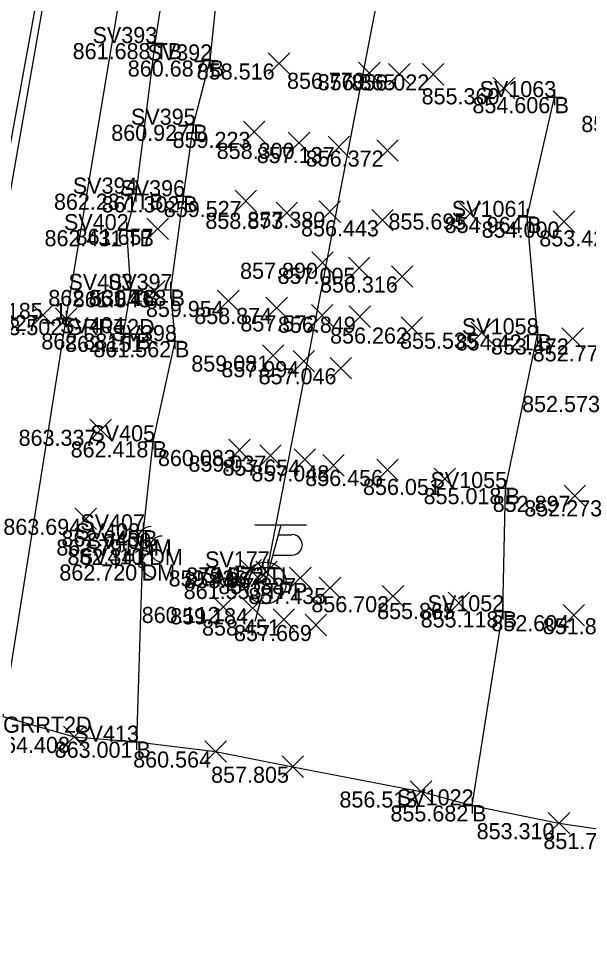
# Model space of a CAD drawing. Extents: x 2228183 to 2230895, y 679226 to 682223.
# Drawn here: x 2228291.3 to 2228326.7, y 680376.3 to 680434.6 of the extents above; entities that cross this region are included whole.
import ezdxf

# ---------------------------------------------------------------- set-up
doc = ezdxf.new("R2010")
doc.units = 0
for name, color, linetype in [('PV_X_EOP', 7, 'Continuous'), ('PV_X_Shoulder_Aggregate', 7, 'Continuous'), ('RD_X_GR_Rt', 7, 'Continuous'), ('SC_Scratch1', 7, 'Continuous'), ('SV_P_Control_Cells_Set', 7, 'Continuous'), ('SV_X_Break_Lines', 7, 'Continuous'), ('SV_X_Random_Point', 7, 'Continuous'), ('SV_X_Shot_Marker', 7, 'Continuous'), ('SV_X_Terrain_Boundary', 7, 'Continuous'), ('SV_X_Text_Comment', 7, 'Continuous'), ('SV_X_Top_of_Bank', 7, 'Continuous'), ('UT_X_Misc_Cells', 7, 'Continuous'), ('UT_X_Telecom', 7, 'Continuous')]:
    doc.layers.add(name, color=color, linetype=linetype)

msp = doc.modelspace()

# ---------------------------------------------------------------- linework, layer by layer
at = {"layer": 'PV_X_EOP'}
msp.add_lwpolyline([(2228272.958, 680193.788), (2228272.514, 680218.749), (2228272.761, 680243.66), (2228273.456, 680268.53), (2228274.726, 680293.686), (2228276.435, 680318.586), (2228278.817, 680343.424), (2228281.861, 680368.095), (2228285.158, 680392.512), (2228289.018, 680417.009), (2228293.5, 680441.465), (2228298.055, 680466.05), (2228302.846, 680490.329), (2228307.636, 680514.848), (2228312.366, 680539.332), (2228317.173, 680563.701), (2228322.066, 680588.07), (2228326.883, 680612.686), (2228331.837, 680637.002), (2228336.903, 680661.667), (2228341.796, 680685.984)], dxfattribs=at)
at = {"layer": 'PV_X_Shoulder_Aggregate'}
msp.add_lwpolyline([(2228273.386, 680193.772), (2228272.957, 680218.691), (2228273.264, 680243.644), (2228274.133, 680268.478), (2228275.472, 680293.621), (2228277.239, 680318.511), (2228279.649, 680343.317), (2228282.622, 680367.988), (2228285.854, 680392.371), (2228289.575, 680416.853), (2228293.89, 680441.38), (2228298.61, 680465.949), (2228303.2, 680490.238), (2228308.065, 680514.741), (2228313.026, 680539.169), (2228317.996, 680563.53), (2228322.869, 680587.896), (2228327.71, 680612.549), (2228332.443, 680636.855), (2228337.368, 680661.526), (2228342.398, 680685.817)], dxfattribs=at)
at = {"layer": 'RD_X_GR_Rt'}
msp.add_lwpolyline([(2228290.359, 680391.22), (2228294.274, 680415.932), (2228298.414, 680440.801), (2228302.718, 680465.177), (2228307.188, 680489.321), (2228312.206, 680513.859), (2228316.706, 680538.587), (2228321.519, 680562.878), (2228326.574, 680587.113), (2228331.32, 680611.864), (2228336.079, 680636.156), (2228341.093, 680660.882), (2228346.244, 680685.06), (2228350.849, 680709.572), (2228355.751, 680733.95), (2228357.804, 680743.718), (2228360.585, 680755.706), (2228364.08, 680768.892), (2228368.125, 680781.145)], dxfattribs=at)
at = {"layer": 'SV_X_Break_Lines'}
for points in [[(2228304.297, 680443.433), (2228303.951, 680439.284), (2228303.202, 680431.998), (2228302.174, 680428.001), (2228301.552, 680423.556), (2228300.767, 680417.736), (2228301.038, 680414.553), (2228299.654, 680408.328), (2228299.055, 680402.795), (2228298.646, 680389.665)], [(2228319.496, 680385.705), (2228321.398, 680397.764), (2228321.578, 680405.424), (2228323.562, 680414.977), (2228322.913, 680422.276), (2228324.619, 680429.718)]]:
    msp.add_lwpolyline(points, dxfattribs=at)
at = {"layer": 'SV_X_Random_Point'}
for p, q in [((2228306.829, 680431.145), (2228308.163, 680432.48)), ((2228306.829, 680432.48), (2228308.163, 680431.145)), ((2228312.445, 680430.567), (2228313.779, 680431.902)), ((2228312.445, 680431.902), (2228313.779, 680430.567)), ((2228314.308, 680430.478), (2228315.642, 680431.813)), ((2228314.308, 680431.813), (2228315.642, 680430.478)), ((2228316.402, 680430.465), (2228317.736, 680431.8)), ((2228316.402, 680431.8), (2228317.736, 680430.465)), ((2228320.804, 680429.604), (2228322.138, 680430.939)), ((2228320.804, 680430.939), (2228322.138, 680429.604)), ((2228305.287, 680426.893), (2228306.621, 680428.228)), ((2228305.287, 680428.228), (2228306.621, 680426.893)), ((2228308.076, 680426.211), (2228309.41, 680427.546)), ((2228308.076, 680427.546), (2228309.41, 680426.211)), ((2228310.548, 680425.951), (2228311.882, 680427.286)), ((2228310.548, 680427.286), (2228311.882, 680425.951)), ((2228313.566, 680425.735), (2228314.9, 680427.07)), ((2228313.566, 680427.07), (2228314.9, 680425.735)), ((2228304.773, 680422.6), (2228306.107, 680423.935)), ((2228304.773, 680423.935), (2228306.107, 680422.6)), ((2228307.322, 680421.865), (2228308.656, 680423.2)), ((2228307.322, 680423.2), (2228308.656, 680421.865)), ((2228309.986, 680421.93), (2228311.32, 680423.265)), ((2228309.986, 680423.265), (2228311.32, 680421.93)), ((2228318.702, 680421.821), (2228320.036, 680423.156)), ((2228318.702, 680423.156), (2228320.036, 680421.821)), ((2228313.266, 680421.401), (2228314.6, 680422.736)), ((2228313.266, 680422.736), (2228314.6, 680421.401)), ((2228324.535, 680421.317), (2228325.869, 680422.652)), ((2228324.535, 680422.652), (2228325.869, 680421.317)), ((2228299.292, 680420.87), (2228300.626, 680422.205)), ((2228299.292, 680422.205), (2228300.626, 680420.87)), ((2228309.529, 680418.761), (2228310.863, 680420.096)), ((2228309.529, 680420.096), (2228310.863, 680418.761)), ((2228311.815, 680418.447), (2228313.149, 680419.782)), ((2228311.815, 680419.782), (2228313.149, 680418.447)), ((2228314.48, 680417.909), (2228315.814, 680419.244)), ((2228314.48, 680419.244), (2228315.814, 680417.909)), ((2228299.088, 680416.991), (2228300.422, 680418.326)), ((2228299.088, 680418.326), (2228300.422, 680416.991)), ((2228303.685, 680416.391), (2228305.019, 680417.726)), ((2228303.685, 680417.726), (2228305.019, 680416.391)), ((2228306.69, 680415.953), (2228308.024, 680417.288)), ((2228306.69, 680417.288), (2228308.024, 680415.953)), ((2228292.169, 680415.51), (2228293.503, 680416.845)), ((2228292.169, 680416.845), (2228293.503, 680415.51)), ((2228293.607, 680415.265), (2228294.941, 680416.6)), ((2228293.607, 680416.6), (2228294.941, 680415.265)), ((2228309.507, 680415.488), (2228310.841, 680416.823)), ((2228309.507, 680416.823), (2228310.841, 680415.488)), ((2228311.848, 680415.408), (2228313.182, 680416.743)), ((2228311.848, 680416.743), (2228313.182, 680415.408)), ((2228315.078, 680414.735), (2228316.412, 680416.07)), ((2228315.078, 680416.07), (2228316.412, 680414.735)), ((2228298.625, 680414.217), (2228299.959, 680415.552)), ((2228298.625, 680415.552), (2228299.959, 680414.217)), ((2228319.422, 680414.417), (2228320.756, 680415.752)), ((2228319.422, 680415.752), (2228320.756, 680414.417)), ((2228325.07, 680414.057), (2228326.404, 680415.392)), ((2228325.07, 680415.392), (2228326.404, 680414.057)), ((2228306.465, 680412.994), (2228307.799, 680414.329)), ((2228306.465, 680414.329), (2228307.799, 680412.994)), ((2228308.374, 680412.645), (2228309.708, 680413.98)), ((2228308.374, 680413.98), (2228309.708, 680412.645)), ((2228310.671, 680412.206), (2228312.005, 680413.541)), ((2228310.671, 680413.541), (2228312.005, 680412.206)), ((2228295.75, 680408.382), (2228297.084, 680409.717)), ((2228295.75, 680409.717), (2228297.084, 680408.382)), ((2228304.377, 680407.125), (2228305.711, 680408.46)), ((2228304.377, 680408.46), (2228305.711, 680407.125)), ((2228306.306, 680406.776), (2228307.64, 680408.111)), ((2228306.306, 680408.111), (2228307.64, 680406.776)), ((2228308.438, 680406.529), (2228309.772, 680407.864)), ((2228308.438, 680407.864), (2228309.772, 680406.529)), ((2228310.216, 680406.169), (2228311.55, 680407.504)), ((2228310.216, 680407.504), (2228311.55, 680406.169)), ((2228313.567, 680405.886), (2228314.901, 680407.221)), ((2228313.567, 680407.221), (2228314.901, 680405.886)), ((2228317.133, 680405.328), (2228318.467, 680406.663)), ((2228317.133, 680406.663), (2228318.467, 680405.328)), ((2228325.204, 680404.276), (2228326.538, 680405.611)), ((2228325.204, 680405.611), (2228326.538, 680404.276)), ((2228294.83, 680402.849), (2228296.164, 680404.184)), ((2228294.83, 680404.184), (2228296.164, 680402.849)), ((2228305.077, 680399.643), (2228306.411, 680400.978)), ((2228305.077, 680400.978), (2228306.411, 680399.643)), ((2228306.052, 680399.539), (2228307.386, 680400.874)), ((2228306.052, 680400.874), (2228307.386, 680399.539)), ((2228308.159, 680399.174), (2228309.493, 680400.509)), ((2228308.159, 680400.509), (2228309.493, 680399.174)), ((2228309.999, 680398.554), (2228311.333, 680399.889)), ((2228309.999, 680399.889), (2228311.333, 680398.554)), ((2228313.911, 680398.04), (2228315.245, 680399.375)), ((2228313.911, 680399.375), (2228315.245, 680398.04)), ((2228317.999, 680397.619), (2228319.333, 680398.954)), ((2228317.999, 680398.954), (2228319.333, 680397.619)), ((2228303.376, 680397.37), (2228304.71, 680398.705)), ((2228303.376, 680398.705), (2228304.71, 680397.37)), ((2228305.193, 680397.291), (2228306.527, 680398.626)), ((2228305.193, 680398.626), (2228306.527, 680397.291)), ((2228307.132, 680396.591), (2228308.466, 680397.926)), ((2228307.132, 680397.926), (2228308.466, 680396.591)), ((2228325.144, 680396.86), (2228326.478, 680398.195)), ((2228325.144, 680398.195), (2228326.478, 680396.86)), ((2228309.125, 680396.249), (2228310.459, 680397.584)), ((2228309.125, 680397.584), (2228310.459, 680396.249)), ((2228294.11, 680389.295), (2228295.444, 680390.63)), ((2228294.11, 680390.63), (2228295.444, 680389.295)), ((2228302.896, 680388.389), (2228304.23, 680389.724)), ((2228302.896, 680389.724), (2228304.23, 680388.389)), ((2228307.685, 680387.443), (2228309.019, 680388.778)), ((2228307.685, 680388.778), (2228309.019, 680387.443)), ((2228315.651, 680385.903), (2228316.985, 680387.238)), ((2228315.651, 680387.238), (2228316.985, 680385.903)), ((2228324.223, 680383.937), (2228325.557, 680385.272)), ((2228324.223, 680385.272), (2228325.557, 680383.937))]:
    msp.add_line(p, q, dxfattribs=at)
at = {"layer": 'SV_X_Shot_Marker'}
for p, q in [((2228299.782, 680433.577), (2228299.782, 680432.577)), ((2228299.282, 680433.077), (2228300.282, 680433.077)), ((2228299.782, 680433.077), (2228299.782, 680433.077)), ((2228303.202, 680432.498), (2228303.202, 680431.498)), ((2228302.702, 680431.998), (2228303.702, 680431.998)), ((2228303.202, 680431.998), (2228303.202, 680431.998)), ((2228324.619, 680430.218), (2228324.619, 680429.218)), ((2228324.119, 680429.718), (2228325.119, 680429.718)), ((2228324.619, 680429.718), (2228324.619, 680429.718)), ((2228302.174, 680428.501), (2228302.174, 680427.501)), ((2228301.674, 680428.001), (2228302.674, 680428.001)), ((2228302.174, 680428.001), (2228302.174, 680428.001)), ((2228298.614, 680424.22), (2228298.614, 680423.22)), ((2228301.552, 680424.056), (2228301.552, 680423.056)), ((2228298.114, 680423.72), (2228299.114, 680423.72)), ((2228298.614, 680423.72), (2228298.614, 680423.72)), ((2228301.052, 680423.556), (2228302.052, 680423.556)), ((2228301.552, 680423.556), (2228301.552, 680423.556)), ((2228322.413, 680422.276), (2228323.413, 680422.276)), ((2228322.913, 680422.776), (2228322.913, 680421.776)), ((2228322.913, 680422.276), (2228322.913, 680422.276)), ((2228298.016, 680421.952), (2228298.016, 680420.952)), ((2228297.516, 680421.452), (2228298.516, 680421.452)), ((2228298.016, 680421.452), (2228298.016, 680421.452)), ((2228298.283, 680418.237), (2228298.283, 680417.237)), ((2228300.767, 680418.236), (2228300.767, 680417.236)), ((2228297.783, 680417.737), (2228298.783, 680417.737)), ((2228298.283, 680417.737), (2228298.283, 680417.737)), ((2228300.267, 680417.736), (2228301.267, 680417.736)), ((2228300.767, 680417.736), (2228300.767, 680417.736)), ((2228294.274, 680416.432), (2228294.274, 680415.432)), ((2228293.774, 680415.932), (2228294.774, 680415.932)), ((2228294.274, 680415.932), (2228294.274, 680415.932)), ((2228297.819, 680415.542), (2228297.819, 680414.542)), ((2228323.562, 680415.477), (2228323.562, 680414.477)), ((2228297.319, 680415.042), (2228298.319, 680415.042)), ((2228297.819, 680415.042), (2228297.819, 680415.042)), ((2228301.038, 680415.053), (2228301.038, 680414.053)), ((2228323.062, 680414.977), (2228324.062, 680414.977)), ((2228323.562, 680414.977), (2228323.562, 680414.977)), ((2228300.538, 680414.553), (2228301.538, 680414.553)), ((2228301.038, 680414.553), (2228301.038, 680414.553)), ((2228299.654, 680408.828), (2228299.654, 680407.828)), ((2228299.154, 680408.328), (2228300.154, 680408.328)), ((2228299.654, 680408.328), (2228299.654, 680408.328)), ((2228321.578, 680405.924), (2228321.578, 680404.924)), ((2228321.078, 680405.424), (2228322.078, 680405.424)), ((2228321.578, 680405.424), (2228321.578, 680405.424)), ((2228299.055, 680403.295), (2228299.055, 680402.295)), ((2228298.555, 680402.795), (2228299.555, 680402.795)), ((2228299.055, 680402.795), (2228299.055, 680402.795)), ((2228306.801, 680400.99), (2228306.801, 680399.99)), ((2228306.301, 680400.49), (2228307.301, 680400.49)), ((2228306.801, 680400.49), (2228306.801, 680400.49)), ((2228320.898, 680397.764), (2228321.898, 680397.764)), ((2228321.398, 680398.264), (2228321.398, 680397.264)), ((2228321.398, 680397.764), (2228321.398, 680397.764)), ((2228298.646, 680390.165), (2228298.646, 680389.165)), ((2228298.146, 680389.665), (2228299.146, 680389.665)), ((2228298.646, 680389.665), (2228298.646, 680389.665)), ((2228319.496, 680386.205), (2228319.496, 680385.205)), ((2228318.996, 680385.705), (2228319.996, 680385.705)), ((2228319.496, 680385.705), (2228319.496, 680385.705))]:
    msp.add_line(p, q, dxfattribs=at)
at = {"layer": 'SV_X_Terrain_Boundary'}
msp.add_lwpolyline([(2228290.359, 680391.22), (2228294.777, 680389.962), (2228298.646, 680389.665), (2228303.563, 680389.056), (2228308.352, 680388.11), (2228316.318, 680386.57), (2228319.496, 680385.705), (2228324.89, 680384.604), (2228328.993, 680383.992), (2228331.931, 680383.332), (2228336.022, 680382.735), (2228338.615, 680382.656), (2228342.893, 680382.113), (2228346.707, 680403.418), (2228350.196, 680412.19), (2228353.451, 680420.172), (2228358.075, 680431.186), (2228359.828, 680436.631)], dxfattribs=at)
at = {"layer": 'SV_X_Top_of_Bank'}
msp.add_lwpolyline([(2228313.24, 680508.044), (2228312.693, 680504.139), (2228311.655, 680498.217), (2228309.921, 680488.581), (2228308.107, 680479.863), (2228307.043, 680474.864), (2228305.815, 680469.295), (2228305.987, 680466.983), (2228305.966, 680464.279), (2228304.125, 680455.586), (2228302.925, 680448.672), (2228301.763, 680443.689), (2228300.838, 680439.938), (2228299.782, 680433.077), (2228298.614, 680423.72), (2228298.016, 680421.452), (2228298.283, 680417.737), (2228297.819, 680415.042)], dxfattribs=at)
at = {"layer": 'UT_X_Misc_Cells'}
for p, q in [((2228307.607, 680403.129), (2228306.001, 680397.129)), ((2228309.207, 680403.129), (2228306.007, 680403.129)), ((2228307.447, 680402.529), (2228308.297, 680402.529)), ((2228307.106, 680401.254), (2228308.297, 680401.254))]:
    msp.add_line(p, q, dxfattribs=at)
for centre, radius in [((2228298.749, 680402.234), 0.2), ((2228299.442, 680401.645), 0.2), ((2228298.97, 680400.678), 0.2), ((2228306.644, 680399.529), 1.3)]:
    msp.add_circle(centre, radius, dxfattribs=at)
for centre, radius, start, end in [((2228299.549, 680402.234), 0.8, 90, 270), ((2228300.242, 680401.645), 0.8, 90, 270), ((2228308.31, 680401.892), 0.638, 268.8767, 91.1233), ((2228299.77, 680400.678), 0.8, 90, 270)]:
    msp.add_arc(centre, radius, start, end, dxfattribs=at)
at = {"layer": 'UT_X_Telecom'}
msp.add_lwpolyline([(2228306.801, 680400.49), (2228337.511, 680559.672), (2228349.317, 680620.055), (2228359.383, 680671.523), (2228365.58, 680702.692), (2228381.421, 680781.425)], dxfattribs=at)

# ---------------------------------------------------------------- texts
at = {"layer": 'SC_Scratch1'}
for s, p in [('861.688', (2228294.682, 680432.077)), ('860.687', (2228298.106, 680430.998)), ('858.516', (2228302.392, 680430.812)), ('856.770', (2228307.998, 680430.234)), ('856.365', (2228309.905, 680430.145)), ('856.022', (2228311.996, 680430.132)), ('855.360', (2228316.357, 680429.271)), ('854.606', (2228319.515, 680428.718)), ('853.569', (2228326.277, 680427.551)), ('860.927', (2228297.078, 680427.001)), ('859.223', (2228300.89, 680426.56)), ('858.300', (2228303.629, 680425.878)), ('857.137', (2228306.119, 680425.618)), ('856.372', (2228309.16, 680425.402)), ('862.237', (2228293.518, 680422.72)), ('861.302', (2228296.479, 680422.556)), ('859.527', (2228300.344, 680422.267)), ('858.873', (2228302.925, 680421.532)), ('857.380', (2228305.539, 680421.597)), ('855.695', (2228314.299, 680421.488)), ('854.964', (2228317.791, 680421.276)), ('856.443', (2228308.869, 680421.068)), ('854.000', (2228320.088, 680420.984)), ('862.431', (2228292.934, 680420.452)), ('861.657', (2228294.863, 680420.537)), ('853.421', (2228323.667, 680420.442)), ('857.890', (2228305.082, 680418.428)), ('857.005', (2228307.412, 680418.114)), ('856.316', (2228310.043, 680417.576)), ('862.530', (2228293.169, 680416.737)), ('861.843', (2228294.691, 680416.658)), ('861.468', (2228295.667, 680416.736)), ('859.954', (2228299.23, 680416.058)), ('858.874', (2228302.235, 680415.62)), ('863.627', (2228287.74, 680415.177)), ('863.502', (2228289.201, 680414.932)), ('863.502', (2228289.201, 680414.932)), ('857.572', (2228305.101, 680415.155)), ('856.849', (2228307.431, 680415.075)), ('856.262', (2228310.672, 680414.402)), ('862.881', (2228292.737, 680414.042)), ('862.151', (2228294.21, 680413.884)), ('855.535', (2228315.019, 680414.084)), ('854.421', (2228318.48, 680413.977)), ('853.472', (2228320.664, 680413.724)), ('861.562', (2228295.965, 680413.553)), ('852.772', (2228323.261, 680413.297)), ('859.081', (2228302.05, 680412.661)), ('857.994', (2228303.919, 680412.312)), ('857.046', (2228306.234, 680411.873)), ('852.573', (2228322.601, 680410.149)), ('863.337', (2228291.321, 680408.049)), ('862.418', (2228294.554, 680407.328)), ('860.083', (2228299.98, 680406.792)), ('859.037', (2228301.877, 680406.443)), ('857.654', (2228303.983, 680406.196)), ('857.048', (2228305.783, 680405.836)), ('856.456', (2228309.13, 680405.553)), ('856.051', (2228312.718, 680404.995)), ('855.018', (2228316.478, 680404.424)), ('852.897', (2228320.775, 680403.943)), ('852.273', (2228322.737, 680403.665)), ('863.694', (2228290.375, 680402.516)), ('862.645', (2228293.985, 680401.795)), ('862.791', (2228293.667, 680401.234)), ('862.341', (2228294.36, 680400.645)), ('862.720', (2228293.856, 680399.678)), ('859.436', (2228300.64, 680399.31)), ('858.667', (2228301.623, 680399.206)), ('879.972', (2228301.728, 680399.49)), ('861.553', (2228301.58, 680398.529)), ('857.887', (2228303.73, 680398.841)), ('857.435', (2228305.596, 680398.221)), ('856.702', (2228309.505, 680397.707)), ('860.112', (2228298.97, 680397.037)), ('859.184', (2228300.738, 680396.958)), ('855.865', (2228313.596, 680397.286)), ('855.118', (2228316.298, 680396.764)), ('858.451', (2228302.717, 680396.258)), ('852.604', (2228320.689, 680396.527)), ('851.806', (2228323.886, 680396.34)), ('857.669', (2228304.708, 680395.916)), ('864.408', (2228289.677, 680388.962)), ('863.001', (2228293.564, 680388.665)), ('860.564', (2228298.441, 680388.056)), ('857.805', (2228303.282, 680387.11)), ('856.513', (2228311.254, 680385.57)), ('855.682', (2228314.423, 680384.705)), ('853.310', (2228319.776, 680383.604)), ('851.792', (2228323.92, 680382.992))]:
    msp.add_text(s, height=1, dxfattribs=at).set_placement(p)
at = {"layer": 'SV_P_Control_Cells_Set'}
for s, p in [('SV393', (2228295.918, 680433.077)), ('SV392', (2228299.329, 680431.998)), ('SV1063', (2228319.957, 680429.718)), ('SV395', (2228298.304, 680428.001)), ('SV394', (2228294.692, 680423.72)), ('SV396', (2228297.648, 680423.556)), ('SV1061', (2228318.233, 680422.276)), ('SV402', (2228294.143, 680421.452)), ('SV403', (2228294.419, 680417.737)), ('SV397', (2228296.871, 680417.736)), ('SV185_1', (2228288.809, 680415.932)), ('SV404', (2228293.897, 680415.042)), ('SV1058', (2228318.863, 680414.977)), ('SV398', (2228297.138, 680414.553)), ('SV405', (2228295.784, 680408.328)), ('SV1055', (2228316.909, 680405.424)), ('SV407', (2228295.159, 680402.795)), ('SV408', (2228294.849, 680402.234)), ('SV409', (2228295.558, 680401.645)), ('SV410', (2228295.056, 680400.678)), ('SV177', (2228302.905, 680400.49)), ('SV173', (2228302.78, 680399.529)), ('SV1052', (2228316.727, 680397.764)), ('SV413', (2228294.782, 680389.665)), ('SV1022', (2228314.825, 680385.705))]:
    msp.add_text(s, height=1, dxfattribs=at).set_placement(p)
at = {"layer": 'SV_X_Text_Comment'}
for s, p in [('TB', (2228299.782, 680432.077)), ('B', (2228303.202, 680430.998)), ('B', (2228324.619, 680428.718)), ('B', (2228302.174, 680427.001)), ('TB', (2228298.614, 680422.72)), ('B', (2228301.552, 680422.556)), ('B', (2228322.913, 680421.276)), ('TB', (2228298.016, 680420.452)), ('TB', (2228298.283, 680416.737)), ('B', (2228300.767, 680416.736)), ('GRRT2D', (2228294.274, 680414.932)), ('TB', (2228297.819, 680414.042)), ('B', (2228323.562, 680413.977)), ('B', (2228301.038, 680413.553)), ('B', (2228299.654, 680407.328)), ('B', (2228321.578, 680404.424)), ('B', (2228299.055, 680401.795)), ('DM', (2228298.749, 680401.234)), ('DM', (2228299.442, 680400.645)), ('DM', (2228298.97, 680399.678)), ('TL', (2228306.801, 680399.49)), ('TPP', (2228306.644, 680398.529)), ('B', (2228321.398, 680396.764)), ('GRRT2D', (2228290.359, 680390.22)), ('B', (2228298.646, 680388.665)), ('B', (2228319.496, 680384.705))]:
    msp.add_text(s, height=1, dxfattribs=at).set_placement(p)

doc.saveas('drawing.dxf')
